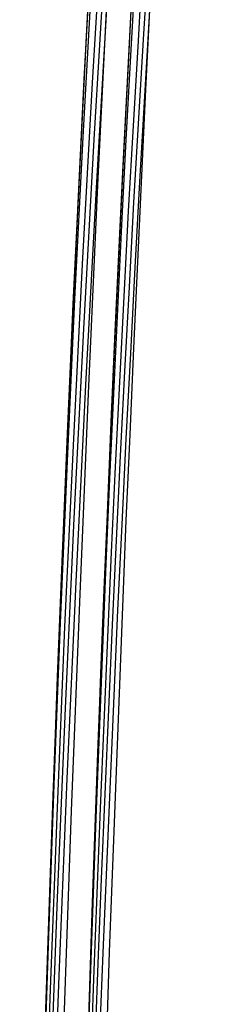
# Model space of a CAD drawing. Header units: metres. Extents: x 209848 to 209928, y 1182430 to 1182563.
# Tile 586 of 656: x 209852.871 to 209853.099, y 1182485.391 to 1182486.536. Entities that reach past the tile are written whole.
import ezdxf

# ---------------------------------------------------------------- set-up
doc = ezdxf.new("R2010")
doc.units = ezdxf.units.M
doc.header["$MEASUREMENT"] = 0
doc.linetypes.add('DGN Style 2', pattern=[15.036391, 9.021834, -6.014556])
doc.layers.get('0').update_dxf_attribs({"color": 254})

# ---------------------------------------------------------------- blocks, each defined once
blk = doc.blocks.new('*U2')
at = {"color": 40, "linetype": 'Continuous'}
for p, q in [((1.6564, -12.508), (1.6514, -12.6049)), ((1.6514, -12.6049), (1.6465, -12.702)), ((1.6465, -12.702), (1.6418, -12.7991)), ((1.6418, -12.7991), (1.6373, -12.8962)), ((1.6373, -12.8962), (1.633, -12.9935)), ((1.633, -12.9935), (1.6288, -13.0908)), ((1.6288, -13.0908), (1.6248, -13.1882)), ((1.6248, -13.1882), (1.621, -13.2856)), ((1.621, -13.2856), (1.6173, -13.3832)), ((1.6173, -13.3832), (1.6138, -13.4808)), ((1.6138, -13.4808), (1.6104, -13.5785)), ((1.6104, -13.5785), (1.6072, -13.6762))]:
    blk.add_line(p, q, dxfattribs=at)
blk = doc.blocks.new('*U3')
at = {"color": 40, "linetype": 'Continuous'}
for p, q in [((1.6584, -12.4713), (1.6533, -12.5693)), ((1.6533, -12.5693), (1.6483, -12.6673)), ((1.6483, -12.6673), (1.6435, -12.7655)), ((1.6435, -12.7655), (1.6388, -12.8636)), ((1.6388, -12.8636), (1.6344, -12.9618)), ((1.6344, -12.9618), (1.6301, -13.0601)), ((1.6301, -13.0601), (1.6261, -13.1584)), ((1.6261, -13.1584), (1.6221, -13.2567)), ((1.6221, -13.2567), (1.6184, -13.3551)), ((1.6184, -13.3551), (1.6148, -13.4535)), ((1.6148, -13.4535), (1.6113, -13.5519)), ((1.6113, -13.5519), (1.6081, -13.6504)), ((1.6081, -13.6504), (1.6049, -13.7489))]:
    blk.add_line(p, q, dxfattribs=at)
blk = doc.blocks.new('*U4')
at = {"color": 40, "linetype": 'Continuous'}
for p, q in [((1.6573, -12.4916), (1.6522, -12.5898)), ((1.6522, -12.5898), (1.6472, -12.6882)), ((1.6472, -12.6882), (1.6424, -12.7865)), ((1.6424, -12.7865), (1.6378, -12.885)), ((1.6378, -12.885), (1.6334, -12.9835)), ((1.6334, -12.9835), (1.6292, -13.0821)), ((1.6292, -13.0821), (1.6251, -13.1806)), ((1.6251, -13.1806), (1.6212, -13.2793)), ((1.6212, -13.2793), (1.6175, -13.3779)), ((1.6175, -13.3779), (1.6139, -13.4766)), ((1.6139, -13.4766), (1.6105, -13.5753)), ((1.6105, -13.5753), (1.6073, -13.6741))]:
    blk.add_line(p, q, dxfattribs=at)
blk = doc.blocks.new('*U5')
at = {"color": 40, "linetype": 'Continuous'}
for p, q in [((1.6612, -12.4685), (1.6557, -12.5667)), ((1.6557, -12.5667), (1.6504, -12.665)), ((1.6504, -12.665), (1.6453, -12.7635)), ((1.6453, -12.7635), (1.6405, -12.8619)), ((1.6405, -12.8619), (1.6358, -12.9604)), ((1.6358, -12.9604), (1.6314, -13.059)), ((1.6314, -13.059), (1.6271, -13.1576)), ((1.6271, -13.1576), (1.623, -13.2563)), ((1.623, -13.2563), (1.6191, -13.355)), ((1.6191, -13.355), (1.6154, -13.4538)), ((1.6154, -13.4538), (1.6119, -13.5526)), ((1.6119, -13.5526), (1.6085, -13.6514)), ((1.6085, -13.6514), (1.6052, -13.7503))]:
    blk.add_line(p, q, dxfattribs=at)
blk = doc.blocks.new('*U6')
at = {"color": 40, "linetype": 'Continuous'}
for p, q in [((1.6705, -12.4504), (1.6645, -12.5496)), ((1.6645, -12.5496), (1.6588, -12.6487)), ((1.6588, -12.6487), (1.6532, -12.7478)), ((1.6532, -12.7478), (1.6479, -12.847)), ((1.6479, -12.847), (1.6428, -12.9462)), ((1.6428, -12.9462), (1.638, -13.0453)), ((1.638, -13.0453), (1.6333, -13.1445)), ((1.6333, -13.1445), (1.6288, -13.2437)), ((1.6288, -13.2437), (1.6246, -13.3428)), ((1.6246, -13.3428), (1.6205, -13.4421)), ((1.6205, -13.4421), (1.6166, -13.5413)), ((1.6166, -13.5413), (1.6128, -13.6405)), ((1.6128, -13.6405), (1.6093, -13.7397))]:
    blk.add_line(p, q, dxfattribs=at)
blk = doc.blocks.new('*U7')
at = {"color": 40, "linetype": 'Continuous'}
for p, q in [((1.6769, -12.4435), (1.6708, -12.5415)), ((1.6708, -12.5415), (1.665, -12.6396)), ((1.665, -12.6396), (1.6594, -12.7377)), ((1.6594, -12.7377), (1.6541, -12.8359)), ((1.6541, -12.8359), (1.6489, -12.9341)), ((1.6489, -12.9341), (1.6439, -13.0324)), ((1.6439, -13.0324), (1.6391, -13.1307)), ((1.6391, -13.1307), (1.6345, -13.229)), ((1.6345, -13.229), (1.63, -13.3274)), ((1.63, -13.3274), (1.6258, -13.4258)), ((1.6258, -13.4258), (1.6217, -13.5242)), ((1.6217, -13.5242), (1.6178, -13.6227)), ((1.6178, -13.6227), (1.6141, -13.7211))]:
    blk.add_line(p, q, dxfattribs=at)
blk = doc.blocks.new('*U8')
at = {"color": 40, "linetype": 'Continuous'}
for p, q in [((1.678, -12.5145), (1.6721, -12.6142)), ((1.6721, -12.6142), (1.6664, -12.7138)), ((1.6664, -12.7138), (1.6609, -12.8134)), ((1.6609, -12.8134), (1.6556, -12.9131)), ((1.6556, -12.9131), (1.6505, -13.0127)), ((1.6505, -13.0127), (1.6456, -13.1123)), ((1.6456, -13.1123), (1.6408, -13.2119)), ((1.6408, -13.2119), (1.6363, -13.3116)), ((1.6363, -13.3116), (1.6319, -13.4112)), ((1.6319, -13.4112), (1.6277, -13.5108)), ((1.6277, -13.5108), (1.6236, -13.6104)), ((1.6236, -13.6104), (1.6197, -13.71))]:
    blk.add_line(p, q, dxfattribs=at)
blk = doc.blocks.new('*U9')
at = {"color": 40, "linetype": 'Continuous'}
for p, q in [((1.6782, -12.5058), (1.6732, -12.6061)), ((1.6732, -12.6061), (1.6684, -12.7064)), ((1.6684, -12.7064), (1.6638, -12.8067)), ((1.6638, -12.8067), (1.6592, -12.907)), ((1.6592, -12.907), (1.6548, -13.0074)), ((1.6548, -13.0074), (1.6505, -13.1077)), ((1.6505, -13.1077), (1.6464, -13.208)), ((1.6464, -13.208), (1.6424, -13.3084)), ((1.6424, -13.3084), (1.6385, -13.4087)), ((1.6385, -13.4087), (1.6348, -13.5091)), ((1.6348, -13.5091), (1.6311, -13.6094)), ((1.6311, -13.6094), (1.6276, -13.7097))]:
    blk.add_line(p, q, dxfattribs=at)
blk = doc.blocks.new('ATTEMP')
at = {"color": 5, "linetype": 'Continuous', "flags": 128}
for points in [[(-6.9666, -14.9036), (-6.9611, -14.6602), (-6.955, -14.417), (-6.9482, -14.1739), (-6.9408, -13.9308), (-6.9328, -13.6879), (-6.924, -13.4451), (-6.9145, -13.2025), (-6.9043, -12.9599), (-6.8933, -12.7175), (-6.8814, -12.4752), (-6.8688, -12.233), (-6.8553, -11.9909), (-6.8409, -11.749), (-6.8257, -11.5071), (-6.8096, -11.2654), (-6.7925, -11.0239), (-6.7745, -10.7824)], [(-6.9786, -15.0138), (-6.9737, -14.7843), (-6.9681, -14.5547), (-6.9619, -14.3252), (-6.9549, -14.0958), (-6.9471, -13.8664), (-6.9385, -13.637), (-6.9291, -13.4078), (-6.9187, -13.1787), (-6.9074, -12.9496), (-6.8951, -12.7208), (-6.8818, -12.492), (-6.8674, -12.2634), (-6.852, -12.035), (-6.8353, -11.8067), (-6.8175, -11.5786), (-6.7985, -11.3507), (-6.7782, -11.1229), (-6.7567, -10.8954)], [(-6.9793, -14.8699), (-6.9746, -14.6495), (-6.9692, -14.4289), (-6.9631, -14.2083), (-6.9563, -13.9877), (-6.9487, -13.767), (-6.9403, -13.5464), (-6.9311, -13.3258), (-6.9209, -13.1052), (-6.9097, -12.8847), (-6.8976, -12.6643), (-6.8844, -12.444), (-6.8701, -12.2239), (-6.8546, -12.0038), (-6.838, -11.784), (-6.8201, -11.5643), (-6.801, -11.3447), (-6.7805, -11.1254), (-6.7587, -10.9063)], [(-6.9824, -14.9142), (-6.9783, -14.7045), (-6.9737, -14.4945), (-6.9685, -14.2843), (-6.9626, -14.0739), (-6.956, -13.8634), (-6.9487, -13.6527), (-6.9406, -13.4419), (-6.9317, -13.2311), (-6.9219, -13.0202), (-6.9112, -12.8093), (-6.8995, -12.5985), (-6.8868, -12.3877), (-6.8729, -12.1769), (-6.858, -11.9663), (-6.8419, -11.7558), (-6.8245, -11.5454), (-6.8059, -11.3352), (-6.786, -11.1251), (-6.7647, -10.9153)], [(-6.9832, -14.8974), (-6.98, -14.7144), (-6.9763, -14.5307), (-6.9722, -14.3461), (-6.9677, -14.1609), (-6.9626, -13.9751), (-6.9571, -13.7887), (-6.951, -13.6018), (-6.9442, -13.4145), (-6.9369, -13.2267), (-6.9288, -13.0386), (-6.9201, -12.8502), (-6.9105, -12.6616), (-6.9002, -12.4727), (-6.889, -12.2837), (-6.8769, -12.0945), (-6.8638, -11.9052), (-6.8497, -11.7159), (-6.8345, -11.5266), (-6.8183, -11.3373), (-6.8009, -11.1481), (-6.7823, -10.9589), (-6.7624, -10.7699)], [(-6.9845, -14.9718), (-6.9817, -14.81), (-6.9788, -14.6499), (-6.9755, -14.4916), (-6.9721, -14.3351), (-6.9683, -14.1804), (-6.9643, -14.0275), (-6.9601, -13.8764), (-6.9555, -13.727), (-6.9507, -13.5794), (-6.9456, -13.4335), (-6.9403, -13.2894), (-6.9346, -13.146), (-6.9285, -13.0013), (-6.922, -12.8554), (-6.9149, -12.7085), (-6.9075, -12.5605), (-6.8995, -12.4116)], [(-6.9844, -14.9664), (-6.9816, -14.8045), (-6.9787, -14.6443), (-6.9754, -14.486), (-6.9719, -14.3295), (-6.9682, -14.1748), (-6.9642, -14.0219), (-6.9599, -13.8707), (-6.9554, -13.7213), (-6.9505, -13.5737), (-6.9454, -13.4278), (-6.9401, -13.2837), (-6.9344, -13.1413), (-6.9285, -13.0006), (-6.9222, -12.8617), (-6.9157, -12.7245), (-6.9089, -12.589), (-6.9019, -12.4552)], [(-6.9845, -14.9718), (-6.9817, -14.81), (-6.9788, -14.6499), (-6.9755, -14.4916), (-6.9721, -14.3351), (-6.9683, -14.1804), (-6.9643, -14.0275), (-6.9601, -13.8764), (-6.9555, -13.727), (-6.9507, -13.5794), (-6.9456, -13.4335), (-6.9403, -13.2894), (-6.9346, -13.147), (-6.9287, -13.0064), (-6.9225, -12.8674), (-6.916, -12.7302), (-6.9092, -12.5947), (-6.9022, -12.4609)]]:
    blk.add_lwpolyline(points, dxfattribs=at)
at = {"color": 3, "linetype": 'Continuous'}
for name in ['*U9', '*U8', '*U7', '*U6', '*U5', '*U4', '*U3', '*U2']:
    blk.add_blockref(name, (-8.5112, 0), dxfattribs=at)

msp = doc.modelspace()

# ---------------------------------------------------------------- block references
at = {"color": 1, "linetype": 'DGN Style 2'}
msp.add_blockref('ATTEMP', (209859.8559, 1182499.0611), dxfattribs=at)

doc.saveas('drawing.dxf')
